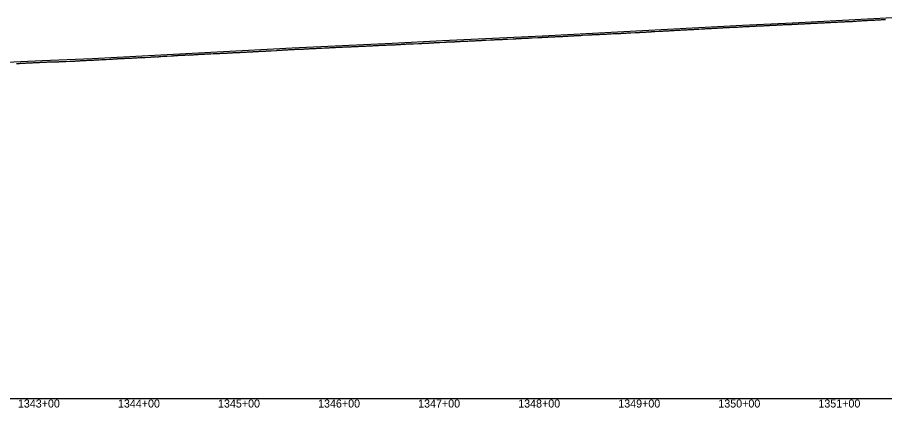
# Model space of a CAD drawing. Extents: x -3793 to 50787, y -1075 to 6138.
# Drawn here: x 21742 to 22609, y -1009 to -619 of the extents above; entities that cross this region are included whole.
import ezdxf

# ---------------------------------------------------------------- set-up
doc = ezdxf.new("R2010")
doc.units = 0
for name, color, linetype in [('RD_DDB_Profile_EX', 7, 'Continuous'), ('RD_DDB_Profile_PR', 7, 'Continuous'), ('RD_DDB_StaTX', 7, 'Continuous'), ('RD_GPK_Profile_Cell', 7, 'Continuous')]:
    doc.layers.add(name, color=color, linetype=linetype)

msp = doc.modelspace()

# ---------------------------------------------------------------- linework, layer by layer
at = {"layer": 'RD_DDB_Profile_EX'}
for points in [[(22491.99319, -627.349235), (22492.99507, -627.29894), (22493.995463, -627.207255), (22495.114891, -627.142445), (22495.991979, -627.10706), (22496.997931, -627.06581), (22497.999764, -627.024245), (22498.992911, -626.974305), (22499.994744, -626.92419), (22500.996577, -626.87408), (22501.991223, -626.81548), (22503.072551, -626.770065), (22503.997469, -626.72418), (22504.992069, -626.66566), (22505.993864, -626.624165), (22506.995658, -626.574085), (22507.99026, -626.52415), (22508.991201, -626.47402), (22509.997102, -626.424175), (22511.030211, -626.413885), (22511.992604, -626.374145), (22512.994358, -626.324095), (22513.996112, -626.27405), (22514.989819, -626.26547), (22515.995678, -626.19858), (22516.997432, -626.15707), (22517.991134, -626.09859), (22518.992889, -626.05708), (22519.996824, -626.015065), (22520.994442, -625.9471), (22521.996156, -625.864715), (22522.992908, -625.814315), (22523.990553, -625.813985), (22524.992267, -625.781985), (22525.996132, -625.7), (22526.997844, -625.65), (22527.995467, -625.59077), (22528.992182, -625.54068), (22529.993857, -625.40931), (22530.991503, -625.35938), (22531.995268, -625.359515), (22532.996944, -625.32147), (22533.994604, -625.27126), (22534.991317, -625.261335), (22535.992954, -625.1807), (22536.997597, -625.12074), (22537.998266, -625.08049), (22538.995907, -625.080375), (22539.992581, -625.060445), (22540.995936, -624.980235), (22541.993606, -624.88012), (22542.997247, -624.8), (22543.998845, -624.78997), (22544.996487, -624.729845), (22545.997087, -624.629865), (22546.994732, -624.62977), (22547.992387, -624.62968), (22548.999145, -624.539835), (22549.995779, -624.46931), (22550.993427, -624.429455), (22551.994991, -624.379535), (22552.992613, -624.33973), (22554.001082, -624.32945), (22554.997682, -624.229345), (22555.995312, -624.168915), (22556.996875, -624.13968), (22557.994507, -624.039645), (22558.992137, -624.039615), (22559.998748, -624.02926), (22560.995312, -623.979175), (22561.996846, -623.93964), (22562.994443, -623.85), (22563.992044, -623.83959), (22564.993569, -623.789645), (22565.997019, -623.689555), (22566.998544, -623.62922), (22567.99611, -623.629195), (22568.993678, -623.52917), (22569.995167, -623.47929), (22570.992732, -623.4689), (22571.998287, -623.429285), (22572.995848, -623.38963), (22573.993411, -623.31038), (22574.994899, -623.270635), (22575.992425, -623.26032), (22576.999761, -623.21031), (22577.997286, -623.11031), (22578.994811, -623.060315), (22579.996274, -622.96024), (22580.993793, -622.889755), (22581.99424, -622.83981), (22582.998656, -622.7693), (22583.994366, -622.698935), (22584.99581, -622.609475), (22585.993286, -622.55951), (22586.994722, -622.49979), (22587.991192, -622.449745), (22588.995597, -622.39957), (22589.997038, -622.33997), (22590.99449, -622.290045), (22591.995893, -622.200495)], [(22591.995893, -622.200495), (22592.991348, -622.190495), (22593.989512, -622.16029), (22594.998616, -622.110365), (22595.99407, -622.0603), (22596.992235, -622.050325), (22597.99563, -621.990135), (22598.992798, -621.929995), (22599.997893, -621.83974), (22600.993305, -621.79975), (22601.998395, -621.699535), (22602.992606, -621.678845), (22603.99492, -621.63871), (22604.993105, -621.54893), (22605.996423, -621.478275), (22606.993582, -621.417925), (22607.998647, -621.377955), (22608.995031, -621.338385), (22609.995126, -621.279215)], [(22312.088721, -636.76655), (22312.613834, -636.73164), (22313.384366, -636.69258), (22314.171514, -636.65479), (22314.941885, -636.61574), (22315.705035, -636.574565), (22316.491014, -636.57567), (22317.263043, -636.4977), (22318.035464, -636.458545), (22318.818805, -636.45976), (22319.590662, -636.34044), (22320.046381, -636.318595), (22320.373214, -636.302785), (22321.146601, -636.340995), (22321.920725, -636.301445), (22322.701357, -636.263635), (22323.482849, -636.260255), (22324.25969, -636.18161), (22325.040177, -636.10486), (22325.819491, -636.106065), (22326.59665, -636.1053), (22327.374582, -636.067595), (22328.152527, -635.988885), (22328.913661, -635.99299), (22329.692326, -635.914065), (22330.468315, -635.876165), (22331.248205, -635.87488), (22332.023512, -635.836995), (22335.9617, -635.572595), (22337.5587, -635.46482), (22338.327597, -635.42524), (22339.114067, -635.38639), (22339.900071, -635.38659), (22340.671342, -635.346925), (22341.457366, -635.308085), (22342.230529, -635.268325), (22343.016573, -635.229485), (22343.919359, -635.18967), (22344.577225, -635.189725), (22345.353944, -635.18875), (22346.140133, -635.071385), (22346.919443, -635.070275), (22347.706346, -635.03116), (22348.488257, -635.030005), (22349.275875, -634.990855), (22350.053621, -634.91458), (22350.837518, -634.913295), (22351.877019, -634.80933), (22352.411596, -634.75494), (22353.200556, -634.75475), (22353.991521, -634.713685), (22354.781905, -634.67418), (22355.576216, -634.632945), (22359.834678, -634.41901), (22360.23325, -634.398875), (22361.021396, -634.35926), (22361.794822, -634.27938), (22362.585083, -634.23964), (22363.375931, -634.27888), (22364.154878, -634.198685), (22364.947854, -634.119245), (22365.730815, -634.117925), (22366.525931, -634.07796), (22367.312932, -634.036855), (22367.792338, -634.037675), (22368.107462, -634.03813), (22368.903885, -633.9979), (22369.695434, -633.91665), (22370.494727, -633.87625), (22371.291075, -633.794585), (22372.093255, -633.75401), (22372.896399, -633.71339), (22373.686402, -633.673555), (22374.490941, -633.63286), (22375.297416, -633.59046), (22375.749998, -633.545135), (22376.105585, -633.50945), (22376.918854, -633.506485), (22377.731511, -633.505285), (22378.545521, -633.42373), (22379.366859, -633.34006), (22383.707657, -633.11796), (22384.189506, -633.09316), (22385.004799, -633.05323), (22385.791384, -633.05178), (22386.597229, -633.01055), (22387.404753, -632.928635), (22388.200151, -632.84552), (22389.012014, -632.844625), (22389.81367, -632.80187), (22390.631765, -632.802605), (22391.665317, -632.708425), (22392.257078, -632.67669), (22393.07785, -632.6344), (22393.893702, -632.590655), (22394.719672, -632.506955), (22395.54038, -632.466555), (22396.360103, -632.385115), (22397.178843, -632.34484), (22397.996601, -632.30461), (22398.814423, -632.307135)], [(22398.814423, -632.307135), (22399.629244, -632.18514), (22400.444523, -632.14478), (22401.259191, -632.14536), (22404.468768, -631.91349), (22405.286828, -631.872855), (22406.104271, -631.83225), (22406.933619, -631.79244), (22407.748655, -631.71118), (22408.562614, -631.71129), (22409.376327, -631.670675), (22410.189795, -631.630075), (22411.010554, -631.59049), (22411.822546, -631.549965), (22412.634293, -631.50945), (22413.445796, -631.468945), (22414.257055, -631.38782), (22415.06807, -631.387975), (22415.538296, -631.365305), (22415.880877, -631.348705), (22416.691647, -631.308045), (22417.502536, -631.26738), (22418.313546, -631.22671), (22419.124675, -631.145445), (22419.932658, -631.106345), (22420.743048, -631.065705), (22421.553557, -631.065605), (22423.495955, -630.924195), (22426.270091, -630.72175), (22427.077791, -630.68119), (22427.885971, -630.640605), (22428.710922, -630.55943), (22429.519096, -630.55942), (22430.327751, -630.51881), (22431.142683, -630.51894), (22431.453615, -630.50333), (22431.950154, -630.478355), (22432.757998, -630.397155), (22433.577104, -630.35675), (22434.385666, -630.356625), (22435.195069, -630.315915), (22436.005314, -630.27516), (22437.002438, -630.072035), (22438.004883, -630.021795), (22439.00336, -629.97187), (22439.411274, -629.971905), (22440.00111, -629.96274), (22441.000459, -629.912955), (22442.005971, -629.86291), (22443.00532, -629.78156), (22443.998095, -629.72226), (22444.99744, -629.72242), (22446.003878, -629.681625), (22447.002308, -629.581695), (22447.368934, -629.545005), (22448.000031, -629.49092), (22449.00236, -629.48172), (22450.000744, -629.44091), (22450.998457, -629.39098), (22451.997736, -629.373135), (22453.003253, -629.314175), (22453.998447, -629.21413), (22454.996166, -629.13221), (22455.326593, -629.132205), (22456.001663, -629.132225), (22457.000891, -629.08237), (22457.999233, -629.023725), (22458.996933, -628.98265), (22459.999198, -628.923825), (22460.997543, -628.91533), (22461.995888, -628.874165), (22463.284253, -628.7959), (22464.001006, -628.724235), (22464.995818, -628.67414), (22465.993257, -628.61573), (22466.999384, -628.56571), (22467.998318, -628.51588), (22468.997245, -628.49908), (22469.990563, -628.457455), (22471.241913, -628.420725), (22471.99559, -628.37461), (22472.994465, -628.25796), (22474.000564, -628.24959), (22474.993838, -628.17476), (22475.992711, -628.13328), (22476.991575, -628.05848), (22477.997684, -628.058515), (22479.199572, -627.99676), (22479.993943, -627.925495), (22480.995857, -627.808865), (22481.990519, -627.75057), (22482.992444, -627.750215), (22483.994369, -627.699855), (22484.998981, -627.65002), (22485.99366, -627.633275), (22487.157232, -627.57465), (22487.997462, -627.549295), (22488.992118, -627.507745), (22489.992526, -627.45755), (22490.998531, -627.399235), (22491.99319, -627.349235)], [(22218.193128, -641.61441), (22218.953564, -641.53945), (22219.713124, -641.502405), (22220.47181, -641.503215), (22221.224136, -641.49969), (22221.983414, -641.38685), (22222.741816, -641.349865), (22223.499343, -641.388605), (22224.252102, -641.34972), (22224.554465, -641.33496), (22225.009185, -641.31256), (22225.765902, -641.27529), (22226.522085, -641.200225), (22227.277734, -641.200825), (22228.033653, -641.12362), (22228.789174, -641.08642), (22229.544161, -641.04925), (22230.298615, -641.0121), (22231.072784, -641.009285), (22231.833085, -640.969695), (22232.512125, -640.93515), (22237.851933, -640.66119), (22238.614631, -640.585265), (22239.377132, -640.547385), (22240.139437, -640.547525), (22240.469785, -640.513365), (22240.886506, -640.470045), (22241.64819, -640.393805), (22242.410015, -640.31755), (22243.171981, -640.317425), (22243.934088, -640.279225), (22244.686755, -640.27741), (22245.450082, -640.23915), (22246.215757, -640.198235), (22246.980766, -640.083475), (22247.745917, -640.045115), (22248.506336, -640.08121), (22249.273165, -640.080715), (22250.040478, -640.041935), (22250.797647, -640.006145), (22251.564519, -639.929145), (22252.331874, -639.852095), (22253.099714, -639.851525), (22253.868039, -639.774405), (22254.636849, -639.73552), (22255.406145, -639.696615), (22256.385104, -639.683235), (22256.95331, -639.654255), (22262.606977, -639.39777), (22263.370247, -639.358785), (22264.342763, -639.350185), (22264.906353, -639.32116), (22265.6695, -639.28186), (22266.433818, -639.2041), (22267.19931, -639.12622), (22267.965979, -639.125135), (22268.733827, -639.08556), (22269.502857, -638.968895), (22270.264982, -638.92713), (22271.037341, -638.88726), (22271.80624, -638.850485), (22272.57962, -638.84904), (22273.354572, -638.8087), (22274.131073, -638.72959), (22274.909128, -638.727775), (22275.688742, -638.68719), (22276.46992, -638.685335), (22277.252665, -638.60578), (22278.036983, -638.526065), (22278.822879, -638.562965), (22279.594565, -638.52327), (22280.383442, -638.443205), (22281.175829, -638.440605), (22286.624513, -638.185605), (22287.397693, -638.18412), (22288.215742, -638.145825), (22288.983959, -638.06953), (22289.781028, -638.03266), (22290.554602, -637.991565), (22291.335891, -637.953045), (22292.128576, -637.91639), (22292.907596, -637.87798), (22293.685968, -637.839605), (22294.473183, -637.800265), (22295.250741, -637.722925), (22296.173402, -637.67992), (22296.925015, -637.6407), (22297.700076, -637.563195), (22298.486476, -637.52348), (22299.261421, -637.48491), (22300.036067, -637.44635), (22300.812362, -637.41021), (22301.585463, -637.410585), (22302.372301, -637.37087), (22303.145286, -637.332385), (22304.131061, -637.283985), (22304.688764, -637.25771), (22305.461889, -637.218835), (22306.256272, -637.1759), (22307.02523, -637.100845), (22312.088721, -636.76655)], [(22033.801474, -650.521685), (22034.597636, -650.48301), (22035.381503, -650.44345), (22036.174124, -650.40436), (22036.965443, -650.365335), (22037.749545, -650.36513), (22038.532631, -650.326995), (22039.315791, -650.248215), (22040.102563, -650.17017), (22040.888047, -650.170675), (22041.671612, -650.13112), (22042.456725, -650.0923), (22043.226896, -650.09308), (22044.009746, -650.093495), (22044.794905, -649.936315), (22045.576916, -649.897675), (22046.358002, -649.859075), (22047.144439, -649.897575), (22049.485955, -649.785335), (22052.524374, -649.639325), (22053.329287, -649.63924), (22054.103623, -649.560725), (22054.895309, -649.48221), (22055.671504, -649.442805), (22056.463063, -649.403575), (22057.443614, -649.374085), (22058.035061, -649.403785), (22058.823852, -649.364575), (22059.602518, -649.246465), (22060.391877, -649.207235), (22061.181019, -649.16802), (22061.959209, -649.12906), (22062.747507, -649.089885), (22063.530659, -649.089305), (22064.319524, -649.050095), (22065.401274, -649.016055), (22065.884294, -649.089715), (22066.67316, -649.08967), (22067.462159, -648.85407), (22068.237256, -648.81516), (22069.026104, -648.7366), (22069.797223, -648.738075), (22070.584923, -648.738), (22073.358933, -648.62639), (22075.087649, -648.556575), (22075.856028, -648.51705), (22076.648659, -648.47827), (22077.433206, -648.43903), (22078.22255, -648.43951), (22078.995019, -648.399845), (22079.780592, -648.321395), (22080.566744, -648.32205), (22081.35185, -648.282785), (22082.126868, -648.243665), (22082.912666, -648.204245), (22083.699296, -648.12562), (22084.475118, -648.08646), (22085.262987, -648.046915), (22086.051689, -648.04654), (22086.830038, -647.96913), (22087.618264, -647.928485), (22088.39503, -647.890365), (22089.274252, -647.885435), (22089.977601, -647.85004), (22090.756287, -647.849845), (22091.550776, -647.77063), (22092.325298, -647.771675), (22093.120731, -647.69242), (22097.231912, -647.52489), (22098.465174, -647.474405), (22099.22989, -647.434335), (22100.024653, -647.434595), (22100.809564, -647.394825), (22101.603141, -647.316255), (22102.395412, -647.27721), (22103.18208, -647.237315), (22103.973165, -647.15893), (22104.762951, -647.159415), (22105.189572, -647.117105), (22105.55118, -647.08115), (22106.339402, -647.08036), (22107.126742, -647.080765), (22107.913134, -647.00248), (22108.698581, -646.96361), (22109.490036, -646.923315), (22110.27499, -646.963155), (22111.058999, -646.88499), (22111.842066, -646.80692), (22112.635941, -646.804625), (22113.419894, -646.76575), (22114.203888, -646.726775), (22115.00411, -646.725335), (22115.788297, -646.686335), (22120.107117, -646.539475), (22121.104891, -646.421725), (22121.683233, -646.4218), (22122.46353, -646.420765), (22123.251192, -646.381485), (22124.038594, -646.302835), (22124.825734, -646.22421), (22125.612053, -646.183415)], [(22125.612053, -646.183415), (22126.400089, -646.1047), (22127.187863, -646.104855), (22127.975377, -646.065595), (22129.06255, -645.955555), (22129.556307, -645.906075), (22130.344985, -645.86653), (22131.13375, -645.826975), (22131.933433, -645.82469), (22132.723796, -645.824625), (22133.514245, -645.74543), (22134.30478, -645.62666), (22135.112001, -645.623995), (22135.904141, -645.54463), (22136.696368, -645.54455), (22137.02021, -645.544515), (22137.489872, -645.54427), (22138.278668, -645.50614), (22143.441752, -645.32586), (22144.244776, -645.287515), (22145.034751, -645.28725), (22145.839558, -645.248275), (22146.62826, -645.208135), (22147.417736, -645.12826), (22148.212785, -645.090005), (22149.014369, -645.090835), (22149.803789, -645.011025), (22150.593983, -645.050095), (22151.39398, -644.971705), (22152.184751, -644.89182), (22152.972576, -644.8935), (22153.823878, -644.850295), (22154.621126, -644.771815), (22155.413128, -644.69157), (22156.206254, -644.65086), (22156.992576, -644.61485), (22157.785546, -644.57415), (22158.579639, -644.533395), (22159.374382, -644.49467), (22160.169745, -644.41423), (22160.948881, -644.376535), (22161.746844, -644.33524), (22162.541895, -644.296205), (22163.341834, -644.25481), (22164.143259, -644.213335), (22168.850848, -644.00543), (22169.388106, -643.98148), (22170.192052, -643.944245), (22170.966782, -643.94297), (22171.743349, -643.784335), (22172.52176, -643.78287), (22173.315395, -643.78298), (22174.100605, -643.74445), (22174.882147, -643.703535), (22175.675911, -643.664255), (22176.460186, -643.623195), (22176.808508, -643.60496), (22177.246146, -643.58186), (22178.038216, -643.623765), (22178.827566, -643.62616), (22179.614208, -643.51066), (22180.393847, -643.354215), (22181.176115, -643.31785), (22181.955711, -643.320755), (22182.732649, -643.28457), (22183.506942, -643.24851), (22184.279216, -643.24929), (22185.049744, -643.21322), (22185.81878, -643.138135), (22186.585551, -643.10209), (22187.37035, -643.101395), (22188.139442, -643.06299), (22192.723827, -642.855105), (22193.776675, -642.8069), (22194.561861, -642.76964), (22195.34506, -642.771005), (22196.126281, -642.695395), (22196.90553, -642.619975), (22197.668868, -642.58153), (22198.445196, -642.583125), (22199.219569, -642.58472), (22199.991997, -642.509725), (22200.762415, -642.47313), (22201.521479, -642.472815), (22202.288962, -642.436015), (22203.054868, -642.399295), (22203.819201, -642.362645), (22204.581966, -642.287975), (22205.338953, -642.28762), (22206.108298, -642.28635), (22206.868726, -642.173655), (22207.627596, -642.137315), (22208.639146, -642.100915), (22209.142027, -642.100395), (22209.898684, -642.06379), (22210.65413, -642.027245), (22215.154802, -641.80215), (22215.919572, -641.765135), (22216.682971, -641.652405), (22217.431813, -641.613665), (22218.193128, -641.61441)], [(21851.499631, -660.13941), (21852.278063, -660.022655), (21855.341846, -659.85577), (21856.111756, -659.932835), (21856.882034, -659.93281), (21857.662451, -659.740815), (21858.502124, -659.73719), (21859.200019, -659.70213), (21859.969528, -659.66347), (21860.739735, -659.70182), (21861.504146, -659.625305), (21862.274432, -659.509645), (21863.04821, -659.43317), (21863.81891, -659.471365), (21864.59031, -659.5096), (21865.349344, -659.356495), (21866.120819, -659.27926), (21866.459784, -659.279105), (21866.893777, -659.27882), (21867.668312, -659.278305), (21868.439789, -659.27877), (21869.195727, -659.241125), (21869.97104, -659.163645), (21874.417444, -658.919235), (21875.858264, -658.839895), (21876.609769, -658.80206), (21877.362659, -658.76415), (21878.116937, -658.688085), (21878.879723, -658.68805), (21879.635442, -658.611915), (21880.405316, -658.57386), (21881.162832, -658.45947), (21881.921746, -658.497435), (21882.375103, -658.520115), (21882.681819, -658.53546), (21883.442118, -658.49738), (21884.203856, -658.268005), (21884.967347, -658.267565), (21885.738281, -658.191165), (21886.504277, -658.152355), (21887.264098, -658.190935), (21888.032238, -658.152105), (21888.80215, -658.0365), (21889.573838, -657.997405), (21890.347332, -657.996645), (21891.123907, -657.91877), (21891.883732, -657.843225), (21896.011272, -657.61341), (21896.766482, -657.57509), (21897.523825, -657.574975), (21898.290422, -657.49777), (21899.044044, -657.45944), (21899.807275, -657.459115), (21900.573012, -657.459155), (21901.339873, -657.45883), (21902.116738, -657.3431), (21902.887637, -657.226715), (21903.661091, -657.14863), (21904.429897, -657.148735), (21905.207035, -657.147895), (21906.248082, -657.06911), (21906.769666, -657.068365), (21907.55579, -657.067245), (21908.343816, -657.027965), (21909.118745, -656.988975), (21909.911287, -656.90961), (21910.706863, -656.790815), (21911.505489, -656.71076), (21912.307184, -656.82676), (21913.08819, -656.86601), (21914.205742, -656.803315), (21918.4793, -656.56327), (21919.261985, -656.367565), (21920.038972, -656.3284), (21920.83286, -656.32831), (21921.624927, -656.36733), (21922.414746, -656.289065), (21923.189011, -656.210915), (21923.976045, -656.132845), (21924.761657, -656.13295), (21925.536082, -656.093855), (21926.319967, -656.094), (21927.102437, -656.09414), (21927.883495, -655.93856), (21928.657768, -655.899455), (21929.437109, -655.860855), (21930.21511, -655.783435), (21930.992376, -655.783745), (21931.767584, -655.822285), (21932.543877, -655.822565), (21933.319141, -655.706355), (21934.09338, -655.706715), (21934.869892, -655.628645), (21935.64316, -655.55144), (21938.07872, -655.446975), (21940.243318, -655.353885), (21941.026655, -655.43171), (21941.793574, -655.392825), (21942.576683, -655.276025), (21943.359135, -655.23715), (21944.140931, -655.237205)], [(21944.140931, -655.237205), (21944.910607, -655.23708), (21945.692174, -655.081465), (21946.03638, -655.06437), (21946.472795, -655.04264), (21947.25282, -655.0038), (21948.025381, -655.003365), (21948.805906, -654.886615), (21949.586143, -654.925635), (21950.362125, -654.92511), (21951.142862, -654.88622), (21951.923311, -654.847345), (21952.703473, -654.691615), (21953.483672, -654.651805), (21954.264789, -654.65188), (21955.046727, -654.573845), (21955.828745, -654.5738), (21956.615488, -654.572665), (21957.398746, -654.533565), (21958.182085, -654.455395), (21961.951699, -654.291775), (21963.570746, -654.221255), (21964.369768, -654.221375), (21965.155289, -654.18203), (21965.941249, -654.10333), (21966.735775, -654.14291), (21967.521168, -654.025015), (21968.306999, -653.985645), (21969.097047, -653.9469), (21969.909359, -653.945445), (21970.66735, -653.90736), (21971.452604, -653.86867), (21972.237763, -653.82922), (21973.023717, -653.78973), (21973.805596, -653.71201), (21974.591697, -653.63327), (21975.378593, -653.593695), (21976.1571, -653.555445), (21976.944142, -653.55507), (21977.867018, -653.508825), (21978.50802, -653.47718), (21981.174953, -653.31639), (21981.957309, -653.277), (21982.742179, -653.23814), (21983.525398, -653.19871), (21984.309768, -653.11999), (21985.092335, -653.120475), (21985.877567, -653.080935), (21986.664122, -653.00197), (21987.444904, -653.041675), (21988.233039, -653.001925), (21989.022694, -653.00139), (21989.802232, -652.8841), (21990.593471, -652.844155), (21991.386238, -652.804135), (21992.164524, -652.686895), (21992.958879, -652.64672), (21993.782337, -652.644685), (21994.533663, -652.64644), (21995.311605, -652.568385), (21996.111844, -652.52783), (22001.396074, -652.20798), (22001.739997, -652.17368), (22002.187529, -652.12895), (22002.994254, -652.12881), (22003.773895, -652.01054), (22004.562833, -651.97111), (22005.351113, -652.01057), (22006.151452, -651.93192), (22006.934631, -651.85292), (22007.721341, -651.734805), (22008.507396, -651.69555), (22009.302931, -651.69552), (22009.697657, -651.6758), (22010.087977, -651.65625), (22010.872533, -651.577595), (22011.656789, -651.538325), (22011.958985, -651.523995), (22012.754209, -651.523845), (22013.538365, -651.445215), (22014.322221, -651.366615), (22015.115323, -651.28678), (22015.901816, -651.28782), (22016.685171, -651.327305), (22017.655316, -651.278585), (22018.267289, -651.24742), (22019.050494, -651.16963), (22019.835032, -651.13024), (22020.639268, -651.128655), (22021.425345, -651.128625), (22022.205033, -651.090325), (22025.612976, -650.92822), (22027.51551, -650.837495), (22028.297587, -650.837505), (22029.069428, -650.79814), (22029.853746, -650.75867), (22030.653716, -650.719275), (22031.431498, -650.67961), (22032.21745, -650.64006), (22033.015974, -650.561255), (22033.801474, -650.521685)], [(21741.68204, -665.272675), (21742.675617, -665.17209), (21743.67991, -665.160005), (21744.679868, -665.15996), (21745.679681, -665.07341), (21746.677743, -665.008865), (21747.09489, -664.98733), (21747.679458, -664.98128), (21748.6761, -664.9313), (21749.680321, -664.86913), (21750.680072, -664.894155), (21751.680049, -664.768205), (21752.684251, -664.729915), (21753.677839, -664.69155), (21754.683989, -664.62908), (21755.05255, -664.62885), (21755.677571, -664.62873), (21756.68172, -664.554285), (21757.68169, -664.51661), (21758.681416, -664.465745), (21759.679414, -664.4161), (21760.679135, -664.377485)], [(21760.679135, -664.377485), (21761.679121, -664.32765), (21762.681819, -664.27729), (21763.010209, -664.24402), (21763.675388, -664.18935), (21764.681477, -664.202215), (21765.675044, -664.15198), (21766.679129, -664.101915), (21767.677101, -663.97702), (21768.678788, -663.96381), (21769.682866, -663.888525), (21770.967869, -663.87576), (21771.682508, -663.85065), (21772.680446, -663.75107), (21773.680098, -663.738195), (21774.68005, -663.7133), (21775.684098, -663.70096), (21776.676193, -663.63831), (21777.680239, -663.61317), (21778.925529, -663.699745), (21779.570883, -663.63721), (21780.140312, -663.617685), (21780.89279, -663.61709), (21781.644126, -663.541535), (21782.397365, -663.503485), (21783.152515, -663.54083), (21783.909582, -663.50268), (21784.670022, -663.42709), (21785.429986, -663.38875), (21786.191883, -663.35031), (21786.955842, -663.311765), (21787.738834, -663.31015), (21788.509659, -663.271275), (21789.282791, -663.27045), (21790.052815, -663.23215), (21790.829588, -663.19303), (21794.840848, -663.055705), (21796.819983, -662.98779), (21797.55923, -662.912145), (21798.30111, -662.83623), (21799.045637, -662.836025), (21799.792825, -662.87388), (21800.537587, -662.759025), (21801.30393, -662.682515), (21802.059525, -662.643755), (21802.817824, -662.6432), (21803.578334, -662.5273), (21804.341931, -662.487935), (21805.108636, -662.52558), (21805.878468, -662.44739), (21806.651045, -662.3707), (21807.429046, -662.331655), (21808.1996, -662.29373), (21808.968462, -662.25589), (21809.735639, -662.179615), (21810.756167, -662.18074), (21811.265731, -662.181185), (21812.029327, -662.143445), (21815.658244, -661.949315), (21816.417483, -661.948945), (21817.195922, -661.94909), (21817.973032, -661.87192), (21818.748785, -661.872125), (21819.522742, -661.79508), (21820.29572, -661.71813), (21821.067722, -661.64128), (21821.843374, -661.60216), (21822.614765, -661.602485), (21823.381032, -661.602135), (21824.151488, -661.56389), (21824.920971, -661.487145), (21825.689483, -661.526065), (21826.671486, -661.47716), (21827.238444, -661.448595), (21828.006839, -661.44887), (21828.7746, -661.3336), (21829.541727, -661.218425), (21830.313156, -661.179085), (21831.080019, -661.179475), (21834.629146, -660.989045), (21836.693677, -660.87801), (21837.475521, -660.877995), (21838.247438, -660.8), (21839.030008, -660.76095), (21839.812287, -660.721915), (21840.594276, -660.643865), (21841.375974, -660.604865), (21842.145257, -660.56559), (21842.586805, -660.522345), (21842.938132, -660.48787), (21843.718379, -660.487865), (21844.498664, -660.44884), (21845.278986, -660.40981), (21846.059346, -660.4098), (21846.835069, -660.41044), (21847.614205, -660.29356), (21848.393378, -660.25459), (21849.175907, -660.17744), (21849.954184, -660.13851), (21850.721561, -660.139565), (21851.499631, -660.13941)]]:
    msp.add_lwpolyline(points, dxfattribs=at)
at = {"layer": 'RD_DDB_Profile_PR'}
msp.add_lwpolyline([(21717.13, -664.818), (21767.13, -662.446), (21817.13, -660.349), (21867.13, -657.6785), (21917.13, -655.0395), (21967.13, -652.4845), (22017.13, -649.705), (22067.13, -647.3545), (22117.13, -645.041), (22167.13, -642.4815), (22217.13, -640.0295), (22267.13, -637.5335), (22317.13, -634.9115), (22367.13, -632.4465), (22417.13, -629.6865), (22467.13, -626.9595), (22517.13, -624.5495), (22567.13, -622.029), (22617.13, -619.2185)], dxfattribs=at)
at = {"layer": 'RD_GPK_Profile_Cell'}
msp.add_line((1000, -1000), (46610.921919, -1000), dxfattribs=at)

# ---------------------------------------------------------------- texts
at = {"layer": 'RD_DDB_StaTX'}
for s, p in [('1343+00', (21742.921023, -1009)), ('1343+00', (21742.925471, -1009)), ('1344+00', (21842.921023, -1009)), ('1344+00', (21842.925471, -1009)), ('1345+00', (21942.921023, -1009)), ('1345+00', (21942.925471, -1009)), ('1346+00', (22042.921023, -1009)), ('1346+00', (22042.925471, -1009)), ('1347+00', (22142.921023, -1009)), ('1347+00', (22142.925471, -1009)), ('1348+00', (22242.921023, -1009)), ('1348+00', (22242.925471, -1009)), ('1349+00', (22342.921023, -1009)), ('1349+00', (22342.925471, -1009)), ('1350+00', (22442.921023, -1009)), ('1350+00', (22442.925471, -1009)), ('1351+00', (22542.921023, -1009)), ('1351+00', (22542.925471, -1009))]:
    msp.add_text(s, height=8, dxfattribs=at).set_placement(p)

doc.saveas('drawing.dxf')
